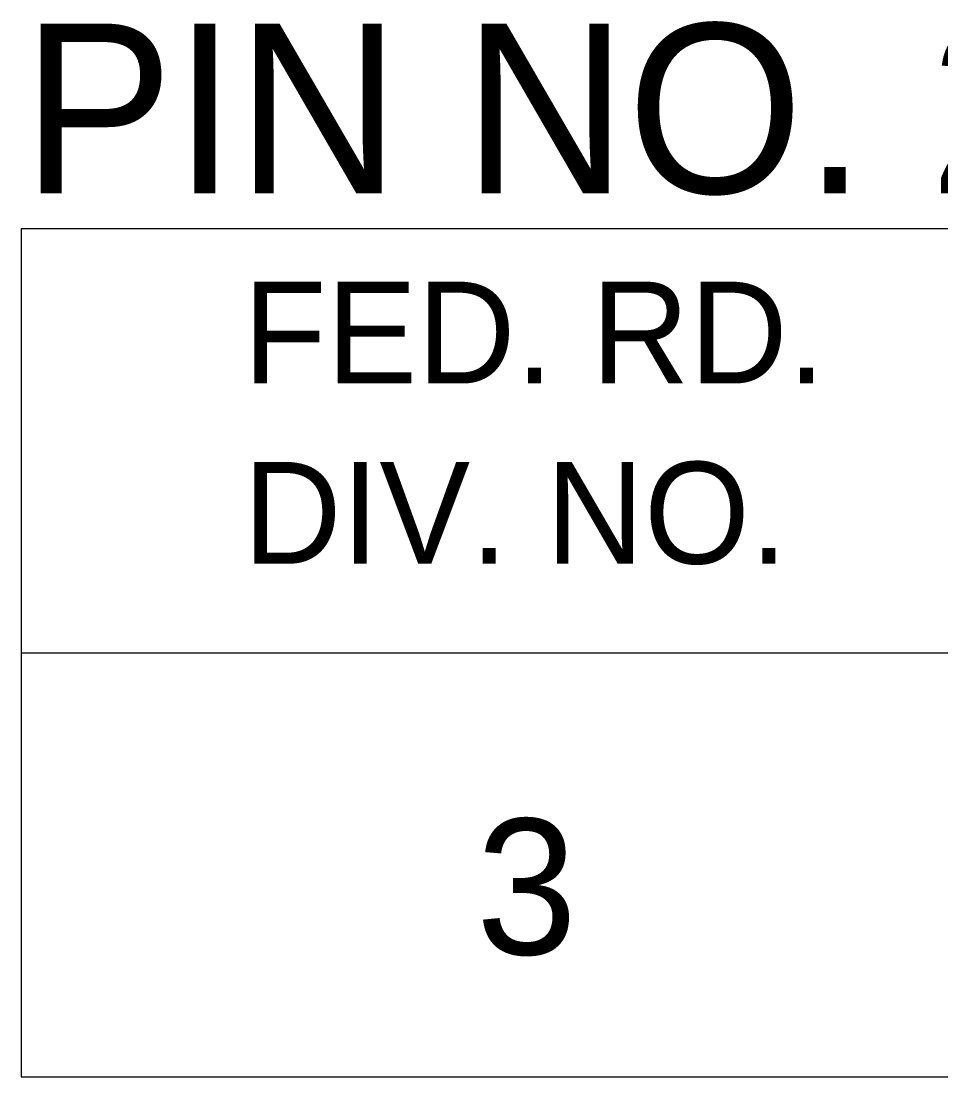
# Model space of a CAD drawing. Extents: x 1000 to 1162, y 999 to 8520.
# Drawn here: x 1133.055 to 1135.766, y 7425.046 to 7428.157 of the extents above; entities that cross this region are included whole.
import ezdxf

# ---------------------------------------------------------------- set-up
doc = ezdxf.new("R2010")
doc.units = 0
doc.layers.add('Level 20', color=7, linetype='Continuous')
doc.layers.add('Level 3', color=7, linetype='Continuous')

msp = doc.modelspace()

# ---------------------------------------------------------------- linework, layer by layer
at = {"layer": 'Level 3'}
for p, q in [((1133.055, 7427.5458), (1161.555, 7427.5458)), ((1133.055, 7427.5458), (1133.055, 7425.0458)), ((1133.055, 7427.5458), (1161.555, 7427.5458)), ((1133.055, 7427.5458), (1133.055, 7425.0458)), ((1133.055, 7427.5458), (1161.555, 7427.5458)), ((1133.055, 7427.5458), (1133.055, 7425.0458)), ((1133.055, 7427.5458), (1161.555, 7427.5458)), ((1133.055, 7427.5458), (1133.055, 7425.0458)), ((1133.055, 7427.5458), (1161.555, 7427.5458)), ((1133.055, 7427.5458), (1133.055, 7425.0458)), ((1133.055, 7427.5458), (1161.555, 7427.5458)), ((1133.055, 7427.5458), (1133.055, 7425.0458)), ((1133.055, 7427.5458), (1161.555, 7427.5458)), ((1133.055, 7427.5458), (1133.055, 7425.0458)), ((1133.055, 7427.5458), (1161.555, 7427.5458)), ((1133.055, 7427.5458), (1133.055, 7425.0458)), ((1133.055, 7427.5458), (1161.555, 7427.5458)), ((1133.055, 7427.5458), (1133.055, 7425.0458)), ((1133.055, 7427.5458), (1161.555, 7427.5458)), ((1133.055, 7427.5458), (1133.055, 7425.0458)), ((1133.055, 7427.5458), (1161.555, 7427.5458)), ((1133.055, 7427.5458), (1133.055, 7425.0458)), ((1133.055, 7427.5458), (1161.555, 7427.5458)), ((1133.055, 7427.5458), (1133.055, 7425.0458)), ((1133.055, 7427.5458), (1161.555, 7427.5458)), ((1133.055, 7427.5458), (1133.055, 7425.0458)), ((1133.055, 7427.5458), (1161.555, 7427.5458)), ((1133.055, 7427.5458), (1133.055, 7425.0458)), ((1133.055, 7427.5458), (1161.555, 7427.5458)), ((1133.055, 7427.5458), (1133.055, 7425.0458)), ((1133.055, 7427.5458), (1161.555, 7427.5458)), ((1133.055, 7427.5458), (1133.055, 7425.0458)), ((1133.055, 7427.5458), (1161.555, 7427.5458)), ((1133.055, 7427.5458), (1133.055, 7425.0458)), ((1133.055, 7427.5458), (1161.555, 7427.5458)), ((1133.055, 7427.5458), (1133.055, 7425.0458)), ((1133.055, 7427.5458), (1161.555, 7427.5458)), ((1133.055, 7427.5458), (1133.055, 7425.0458)), ((1133.055, 7427.5458), (1161.555, 7427.5458)), ((1133.055, 7427.5458), (1133.055, 7425.0458)), ((1133.055, 7427.5458), (1161.555, 7427.5458)), ((1133.055, 7427.5458), (1133.055, 7425.0458)), ((1133.055, 7427.5458), (1161.555, 7427.5458)), ((1133.055, 7427.5458), (1133.055, 7425.0458)), ((1133.055, 7427.5458), (1161.555, 7427.5458)), ((1133.055, 7427.5458), (1133.055, 7425.0458)), ((1133.055, 7427.5458), (1161.555, 7427.5458)), ((1133.055, 7427.5458), (1133.055, 7425.0458)), ((1133.055, 7427.5458), (1161.555, 7427.5458)), ((1133.055, 7427.5458), (1133.055, 7425.0458)), ((1133.055, 7427.5458), (1161.555, 7427.5458)), ((1133.055, 7427.5458), (1133.055, 7425.0458)), ((1133.055, 7427.5458), (1161.555, 7427.5458)), ((1133.055, 7427.5458), (1133.055, 7425.0458)), ((1133.055, 7427.5458), (1161.555, 7427.5458)), ((1133.055, 7427.5458), (1133.055, 7425.0458)), ((1133.055, 7427.5458), (1161.555, 7427.5458)), ((1133.055, 7427.5458), (1133.055, 7425.0458)), ((1133.055, 7427.5458), (1161.555, 7427.5458)), ((1133.055, 7427.5458), (1133.055, 7425.0458)), ((1133.055, 7427.5458), (1161.555, 7427.5458)), ((1133.055, 7427.5458), (1133.055, 7425.0458)), ((1133.055, 7427.5458), (1161.555, 7427.5458)), ((1133.055, 7427.5458), (1133.055, 7425.0458)), ((1133.055, 7427.5458), (1161.555, 7427.5458)), ((1133.055, 7427.5458), (1133.055, 7425.0458)), ((1133.055, 7427.5458), (1161.555, 7427.5458)), ((1133.055, 7427.5458), (1133.055, 7425.0458)), ((1133.055, 7427.5458), (1161.555, 7427.5458)), ((1133.055, 7427.5458), (1133.055, 7425.0458)), ((1133.055, 7427.5458), (1161.555, 7427.5458)), ((1133.055, 7427.5458), (1133.055, 7425.0458)), ((1133.055, 7427.5458), (1161.555, 7427.5458)), ((1133.055, 7427.5458), (1133.055, 7425.0458)), ((1133.055, 7427.5458), (1161.555, 7427.5458)), ((1133.055, 7427.5458), (1133.055, 7425.0458)), ((1133.055, 7427.5458), (1161.555, 7427.5458)), ((1133.055, 7427.5458), (1133.055, 7425.0458)), ((1133.055, 7427.5458), (1161.555, 7427.5458)), ((1133.055, 7427.5458), (1133.055, 7425.0458)), ((1133.055, 7427.5458), (1161.555, 7427.5458)), ((1133.055, 7427.5458), (1133.055, 7425.0458)), ((1133.055, 7427.5458), (1161.555, 7427.5458)), ((1133.055, 7427.5458), (1133.055, 7425.0458)), ((1133.055, 7427.5458), (1161.555, 7427.5458)), ((1133.055, 7427.5458), (1133.055, 7425.0458)), ((1133.055, 7427.5458), (1161.555, 7427.5458)), ((1133.055, 7427.5458), (1133.055, 7425.0458)), ((1133.055, 7427.5458), (1161.555, 7427.5458)), ((1133.055, 7427.5458), (1133.055, 7425.0458)), ((1133.055, 7427.5458), (1161.555, 7427.5458)), ((1133.055, 7427.5458), (1133.055, 7425.0458)), ((1133.055, 7427.5458), (1161.555, 7427.5458)), ((1133.055, 7427.5458), (1133.055, 7425.0458)), ((1133.055, 7427.5458), (1161.555, 7427.5458)), ((1133.055, 7427.5458), (1133.055, 7425.0458)), ((1133.055, 7427.5458), (1161.555, 7427.5458)), ((1133.055, 7427.5458), (1133.055, 7425.0458)), ((1133.055, 7427.5458), (1161.555, 7427.5458)), ((1133.055, 7427.5458), (1133.055, 7425.0458)), ((1133.055, 7427.5458), (1161.555, 7427.5458)), ((1133.055, 7427.5458), (1133.055, 7425.0458)), ((1133.055, 7427.5458), (1161.555, 7427.5458)), ((1133.055, 7427.5458), (1133.055, 7425.0458)), ((1133.055, 7427.5458), (1161.555, 7427.5458)), ((1133.055, 7427.5458), (1133.055, 7425.0458)), ((1133.055, 7427.5458), (1161.555, 7427.5458)), ((1133.055, 7427.5458), (1133.055, 7425.0458)), ((1133.055, 7426.2958), (1161.555, 7426.2958)), ((1133.055, 7426.2958), (1161.555, 7426.2958)), ((1133.055, 7426.2958), (1161.555, 7426.2958)), ((1133.055, 7426.2958), (1161.555, 7426.2958)), ((1133.055, 7426.2958), (1161.555, 7426.2958)), ((1133.055, 7426.2958), (1161.555, 7426.2958)), ((1133.055, 7426.2958), (1161.555, 7426.2958)), ((1133.055, 7426.2958), (1161.555, 7426.2958)), ((1133.055, 7426.2958), (1161.555, 7426.2958)), ((1133.055, 7426.2958), (1161.555, 7426.2958)), ((1133.055, 7426.2958), (1161.555, 7426.2958)), ((1133.055, 7426.2958), (1161.555, 7426.2958)), ((1133.055, 7426.2958), (1161.555, 7426.2958)), ((1133.055, 7426.2958), (1161.555, 7426.2958)), ((1133.055, 7426.2958), (1161.555, 7426.2958)), ((1133.055, 7426.2958), (1161.555, 7426.2958)), ((1133.055, 7426.2958), (1161.555, 7426.2958)), ((1133.055, 7426.2958), (1161.555, 7426.2958)), ((1133.055, 7426.2958), (1161.555, 7426.2958)), ((1133.055, 7426.2958), (1161.555, 7426.2958)), ((1133.055, 7426.2958), (1161.555, 7426.2958)), ((1133.055, 7426.2958), (1161.555, 7426.2958)), ((1133.055, 7426.2958), (1161.555, 7426.2958)), ((1133.055, 7426.2958), (1161.555, 7426.2958)), ((1133.055, 7426.2958), (1161.555, 7426.2958)), ((1133.055, 7426.2958), (1161.555, 7426.2958)), ((1133.055, 7426.2958), (1161.555, 7426.2958)), ((1133.055, 7426.2958), (1161.555, 7426.2958)), ((1133.055, 7426.2958), (1161.555, 7426.2958)), ((1133.055, 7426.2958), (1161.555, 7426.2958)), ((1133.055, 7426.2958), (1161.555, 7426.2958)), ((1133.055, 7426.2958), (1161.555, 7426.2958)), ((1133.055, 7426.2958), (1161.555, 7426.2958)), ((1133.055, 7426.2958), (1161.555, 7426.2958)), ((1133.055, 7426.2958), (1161.555, 7426.2958)), ((1133.055, 7426.2958), (1161.555, 7426.2958)), ((1133.055, 7426.2958), (1161.555, 7426.2958)), ((1133.055, 7426.2958), (1161.555, 7426.2958)), ((1133.055, 7426.2958), (1161.555, 7426.2958)), ((1133.055, 7426.2958), (1161.555, 7426.2958)), ((1133.055, 7426.2958), (1161.555, 7426.2958)), ((1133.055, 7426.2958), (1161.555, 7426.2958)), ((1133.055, 7426.2958), (1161.555, 7426.2958)), ((1133.055, 7426.2958), (1161.555, 7426.2958)), ((1133.055, 7426.2958), (1161.555, 7426.2958)), ((1133.055, 7426.2958), (1161.555, 7426.2958)), ((1133.055, 7426.2958), (1161.555, 7426.2958)), ((1133.055, 7426.2958), (1161.555, 7426.2958)), ((1133.055, 7426.2958), (1161.555, 7426.2958)), ((1133.055, 7426.2958), (1161.555, 7426.2958)), ((1133.055, 7426.2958), (1161.555, 7426.2958)), ((1133.055, 7426.2958), (1161.555, 7426.2958)), ((1133.055, 7426.2958), (1161.555, 7426.2958)), ((1133.055, 7426.2958), (1161.555, 7426.2958)), ((1133.055, 7425.0458), (1161.555, 7425.0458)), ((1133.055, 7425.0458), (1161.555, 7425.0458)), ((1133.055, 7425.0458), (1161.555, 7425.0458)), ((1133.055, 7425.0458), (1161.555, 7425.0458)), ((1133.055, 7425.0458), (1161.555, 7425.0458)), ((1133.055, 7425.0458), (1161.555, 7425.0458)), ((1133.055, 7425.0458), (1161.555, 7425.0458)), ((1133.055, 7425.0458), (1161.555, 7425.0458)), ((1133.055, 7425.0458), (1161.555, 7425.0458)), ((1133.055, 7425.0458), (1161.555, 7425.0458)), ((1133.055, 7425.0458), (1161.555, 7425.0458)), ((1133.055, 7425.0458), (1161.555, 7425.0458)), ((1133.055, 7425.0458), (1161.555, 7425.0458)), ((1133.055, 7425.0458), (1161.555, 7425.0458)), ((1133.055, 7425.0458), (1161.555, 7425.0458)), ((1133.055, 7425.0458), (1161.555, 7425.0458)), ((1133.055, 7425.0458), (1161.555, 7425.0458)), ((1133.055, 7425.0458), (1161.555, 7425.0458)), ((1133.055, 7425.0458), (1161.555, 7425.0458)), ((1133.055, 7425.0458), (1161.555, 7425.0458)), ((1133.055, 7425.0458), (1161.555, 7425.0458)), ((1133.055, 7425.0458), (1161.555, 7425.0458)), ((1133.055, 7425.0458), (1161.555, 7425.0458)), ((1133.055, 7425.0458), (1161.555, 7425.0458)), ((1133.055, 7425.0458), (1161.555, 7425.0458)), ((1133.055, 7425.0458), (1161.555, 7425.0458)), ((1133.055, 7425.0458), (1161.555, 7425.0458)), ((1133.055, 7425.0458), (1161.555, 7425.0458)), ((1133.055, 7425.0458), (1161.555, 7425.0458)), ((1133.055, 7425.0458), (1161.555, 7425.0458)), ((1133.055, 7425.0458), (1161.555, 7425.0458)), ((1133.055, 7425.0458), (1161.555, 7425.0458)), ((1133.055, 7425.0458), (1161.555, 7425.0458)), ((1133.055, 7425.0458), (1161.555, 7425.0458)), ((1133.055, 7425.0458), (1161.555, 7425.0458)), ((1133.055, 7425.0458), (1161.555, 7425.0458)), ((1133.055, 7425.0458), (1161.555, 7425.0458)), ((1133.055, 7425.0458), (1161.555, 7425.0458)), ((1133.055, 7425.0458), (1161.555, 7425.0458)), ((1133.055, 7425.0458), (1161.555, 7425.0458)), ((1133.055, 7425.0458), (1161.555, 7425.0458)), ((1133.055, 7425.0458), (1161.555, 7425.0458)), ((1133.055, 7425.0458), (1161.555, 7425.0458)), ((1133.055, 7425.0458), (1161.555, 7425.0458)), ((1133.055, 7425.0458), (1161.555, 7425.0458)), ((1133.055, 7425.0458), (1161.555, 7425.0458)), ((1133.055, 7425.0458), (1161.555, 7425.0458)), ((1133.055, 7425.0458), (1161.555, 7425.0458)), ((1133.055, 7425.0458), (1161.555, 7425.0458)), ((1133.055, 7425.0458), (1161.555, 7425.0458)), ((1133.055, 7425.0458), (1161.555, 7425.0458)), ((1133.055, 7425.0458), (1161.555, 7425.0458)), ((1133.055, 7425.0458), (1161.555, 7425.0458)), ((1133.055, 7425.0458), (1161.555, 7425.0458))]:
    msp.add_line(p, q, dxfattribs=at)

# ---------------------------------------------------------------- texts
at = {"layer": 'Level 20'}
msp.add_text('PIN NO. 26432', height=0.5, dxfattribs=at).set_placement((1133.0578, 7427.65))
at = {"layer": 'Level 3'}
for s, height, p in [('FED. RD.', 0.3, (1133.7098, 7427.0896)), ('FED. RD.', 0.3, (1133.7098, 7427.0896)), ('FED. RD.', 0.3, (1133.7098, 7427.0896)), ('FED. RD.', 0.3, (1133.7098, 7427.0896)), ('FED. RD.', 0.3, (1133.7098, 7427.0896)), ('FED. RD.', 0.3, (1133.7098, 7427.0896)), ('FED. RD.', 0.3, (1133.7098, 7427.0896)), ('FED. RD.', 0.3, (1133.7098, 7427.0896)), ('FED. RD.', 0.3, (1133.7098, 7427.0896)), ('FED. RD.', 0.3, (1133.7098, 7427.0896)), ('FED. RD.', 0.3, (1133.7098, 7427.0896)), ('FED. RD.', 0.3, (1133.7098, 7427.0896)), ('FED. RD.', 0.3, (1133.7098, 7427.0896)), ('FED. RD.', 0.3, (1133.7098, 7427.0896)), ('FED. RD.', 0.3, (1133.7098, 7427.0896)), ('FED. RD.', 0.3, (1133.7098, 7427.0896)), ('FED. RD.', 0.3, (1133.7098, 7427.0896)), ('FED. RD.', 0.3, (1133.7098, 7427.0896)), ('FED. RD.', 0.3, (1133.7098, 7427.0896)), ('FED. RD.', 0.3, (1133.7098, 7427.0896)), ('FED. RD.', 0.3, (1133.7098, 7427.0896)), ('FED. RD.', 0.3, (1133.7098, 7427.0896)), ('FED. RD.', 0.3, (1133.7098, 7427.0896)), ('FED. RD.', 0.3, (1133.7098, 7427.0896)), ('FED. RD.', 0.3, (1133.7098, 7427.0896)), ('FED. RD.', 0.3, (1133.7098, 7427.0896)), ('FED. RD.', 0.3, (1133.7098, 7427.0896)), ('FED. RD.', 0.3, (1133.7098, 7427.0896)), ('FED. RD.', 0.3, (1133.7098, 7427.0896)), ('FED. RD.', 0.3, (1133.7098, 7427.0896)), ('FED. RD.', 0.3, (1133.7098, 7427.0896)), ('FED. RD.', 0.3, (1133.7098, 7427.0896)), ('FED. RD.', 0.3, (1133.7098, 7427.0896)), ('FED. RD.', 0.3, (1133.7098, 7427.0896)), ('FED. RD.', 0.3, (1133.7098, 7427.0896)), ('FED. RD.', 0.3, (1133.7098, 7427.0896)), ('FED. RD.', 0.3, (1133.7098, 7427.0896)), ('FED. RD.', 0.3, (1133.7098, 7427.0896)), ('FED. RD.', 0.3, (1133.7098, 7427.0896)), ('FED. RD.', 0.3, (1133.7098, 7427.0896)), ('FED. RD.', 0.3, (1133.7098, 7427.0896)), ('FED. RD.', 0.3, (1133.7098, 7427.0896)), ('FED. RD.', 0.3, (1133.7098, 7427.0896)), ('FED. RD.', 0.3, (1133.7098, 7427.0896)), ('FED. RD.', 0.3, (1133.7098, 7427.0896)), ('FED. RD.', 0.3, (1133.7098, 7427.0896)), ('FED. RD.', 0.3, (1133.7098, 7427.0896)), ('FED. RD.', 0.3, (1133.7098, 7427.0896)), ('FED. RD.', 0.3, (1133.7098, 7427.0896)), ('FED. RD.', 0.3, (1133.7098, 7427.0896)), ('FED. RD.', 0.3, (1133.7098, 7427.0896)), ('FED. RD.', 0.3, (1133.7098, 7427.0896)), ('FED. RD.', 0.3, (1133.7098, 7427.0896)), ('FED. RD.', 0.3, (1133.7098, 7427.0896)), ('DIV. NO.', 0.3, (1133.7098, 7426.5583)), ('DIV. NO.', 0.3, (1133.7098, 7426.5583)), ('DIV. NO.', 0.3, (1133.7098, 7426.5583)), ('DIV. NO.', 0.3, (1133.7098, 7426.5583)), ('DIV. NO.', 0.3, (1133.7098, 7426.5583)), ('DIV. NO.', 0.3, (1133.7098, 7426.5583)), ('DIV. NO.', 0.3, (1133.7098, 7426.5583)), ('DIV. NO.', 0.3, (1133.7098, 7426.5583)), ('DIV. NO.', 0.3, (1133.7098, 7426.5583)), ('DIV. NO.', 0.3, (1133.7098, 7426.5583)), ('DIV. NO.', 0.3, (1133.7098, 7426.5583)), ('DIV. NO.', 0.3, (1133.7098, 7426.5583)), ('DIV. NO.', 0.3, (1133.7098, 7426.5583)), ('DIV. NO.', 0.3, (1133.7098, 7426.5583)), ('DIV. NO.', 0.3, (1133.7098, 7426.5583)), ('DIV. NO.', 0.3, (1133.7098, 7426.5583)), ('DIV. NO.', 0.3, (1133.7098, 7426.5583)), ('DIV. NO.', 0.3, (1133.7098, 7426.5583)), ('DIV. NO.', 0.3, (1133.7098, 7426.5583)), ('DIV. NO.', 0.3, (1133.7098, 7426.5583)), ('DIV. NO.', 0.3, (1133.7098, 7426.5583)), ('DIV. NO.', 0.3, (1133.7098, 7426.5583)), ('DIV. NO.', 0.3, (1133.7098, 7426.5583)), ('DIV. NO.', 0.3, (1133.7098, 7426.5583)), ('DIV. NO.', 0.3, (1133.7098, 7426.5583)), ('DIV. NO.', 0.3, (1133.7098, 7426.5583)), ('DIV. NO.', 0.3, (1133.7098, 7426.5583)), ('DIV. NO.', 0.3, (1133.7098, 7426.5583)), ('DIV. NO.', 0.3, (1133.7098, 7426.5583)), ('DIV. NO.', 0.3, (1133.7098, 7426.5583)), ('DIV. NO.', 0.3, (1133.7098, 7426.5583)), ('DIV. NO.', 0.3, (1133.7098, 7426.5583)), ('DIV. NO.', 0.3, (1133.7098, 7426.5583)), ('DIV. NO.', 0.3, (1133.7098, 7426.5583)), ('DIV. NO.', 0.3, (1133.7098, 7426.5583)), ('DIV. NO.', 0.3, (1133.7098, 7426.5583)), ('DIV. NO.', 0.3, (1133.7098, 7426.5583)), ('DIV. NO.', 0.3, (1133.7098, 7426.5583)), ('DIV. NO.', 0.3, (1133.7098, 7426.5583)), ('DIV. NO.', 0.3, (1133.7098, 7426.5583)), ('DIV. NO.', 0.3, (1133.7098, 7426.5583)), ('DIV. NO.', 0.3, (1133.7098, 7426.5583)), ('DIV. NO.', 0.3, (1133.7098, 7426.5583)), ('DIV. NO.', 0.3, (1133.7098, 7426.5583)), ('DIV. NO.', 0.3, (1133.7098, 7426.5583)), ('DIV. NO.', 0.3, (1133.7098, 7426.5583)), ('DIV. NO.', 0.3, (1133.7098, 7426.5583)), ('DIV. NO.', 0.3, (1133.7098, 7426.5583)), ('DIV. NO.', 0.3, (1133.7098, 7426.5583)), ('DIV. NO.', 0.3, (1133.7098, 7426.5583)), ('DIV. NO.', 0.3, (1133.7098, 7426.5583)), ('DIV. NO.', 0.3, (1133.7098, 7426.5583)), ('DIV. NO.', 0.3, (1133.7098, 7426.5583)), ('DIV. NO.', 0.3, (1133.7098, 7426.5583)), ('3', 0.4, (1134.3961, 7425.4065)), ('3', 0.4, (1134.3961, 7425.4065)), ('3', 0.4, (1134.3961, 7425.4065)), ('3', 0.4, (1134.3961, 7425.4065)), ('3', 0.4, (1134.3961, 7425.4065)), ('3', 0.4, (1134.3961, 7425.4065)), ('3', 0.4, (1134.3961, 7425.4065)), ('3', 0.4, (1134.3961, 7425.4065)), ('3', 0.4, (1134.3961, 7425.4065)), ('3', 0.4, (1134.3961, 7425.4065)), ('3', 0.4, (1134.3961, 7425.4065)), ('3', 0.4, (1134.3961, 7425.4065)), ('3', 0.4, (1134.3961, 7425.4065)), ('3', 0.4, (1134.3961, 7425.4065)), ('3', 0.4, (1134.3961, 7425.4065)), ('3', 0.4, (1134.3961, 7425.4065)), ('3', 0.4, (1134.3961, 7425.4065)), ('3', 0.4, (1134.3961, 7425.4065)), ('3', 0.4, (1134.3961, 7425.4065)), ('3', 0.4, (1134.3961, 7425.4065)), ('3', 0.4, (1134.3961, 7425.4065)), ('3', 0.4, (1134.3961, 7425.4065)), ('3', 0.4, (1134.3961, 7425.4065)), ('3', 0.4, (1134.3961, 7425.4065)), ('3', 0.4, (1134.3961, 7425.4065)), ('3', 0.4, (1134.3961, 7425.4065)), ('3', 0.4, (1134.3961, 7425.4065)), ('3', 0.4, (1134.3961, 7425.4065)), ('3', 0.4, (1134.3961, 7425.4065)), ('3', 0.4, (1134.3961, 7425.4065)), ('3', 0.4, (1134.3961, 7425.4065)), ('3', 0.4, (1134.3961, 7425.4065)), ('3', 0.4, (1134.3961, 7425.4065)), ('3', 0.4, (1134.3961, 7425.4065)), ('3', 0.4, (1134.3961, 7425.4065)), ('3', 0.4, (1134.3961, 7425.4065)), ('3', 0.4, (1134.3961, 7425.4065)), ('3', 0.4, (1134.3961, 7425.4065)), ('3', 0.4, (1134.3961, 7425.4065)), ('3', 0.4, (1134.3961, 7425.4065)), ('3', 0.4, (1134.3961, 7425.4065)), ('3', 0.4, (1134.3961, 7425.4065)), ('3', 0.4, (1134.3961, 7425.4065)), ('3', 0.4, (1134.3961, 7425.4065)), ('3', 0.4, (1134.3961, 7425.4065)), ('3', 0.4, (1134.3961, 7425.4065)), ('3', 0.4, (1134.3961, 7425.4065)), ('3', 0.4, (1134.3961, 7425.4065)), ('3', 0.4, (1134.3961, 7425.4065)), ('3', 0.4, (1134.3961, 7425.4065)), ('3', 0.4, (1134.3961, 7425.4065)), ('3', 0.4, (1134.3961, 7425.4065)), ('3', 0.4, (1134.3961, 7425.4065)), ('3', 0.4, (1134.3961, 7425.4065))]:
    msp.add_text(s, height=height, dxfattribs=at).set_placement(p)

doc.saveas('drawing.dxf')
